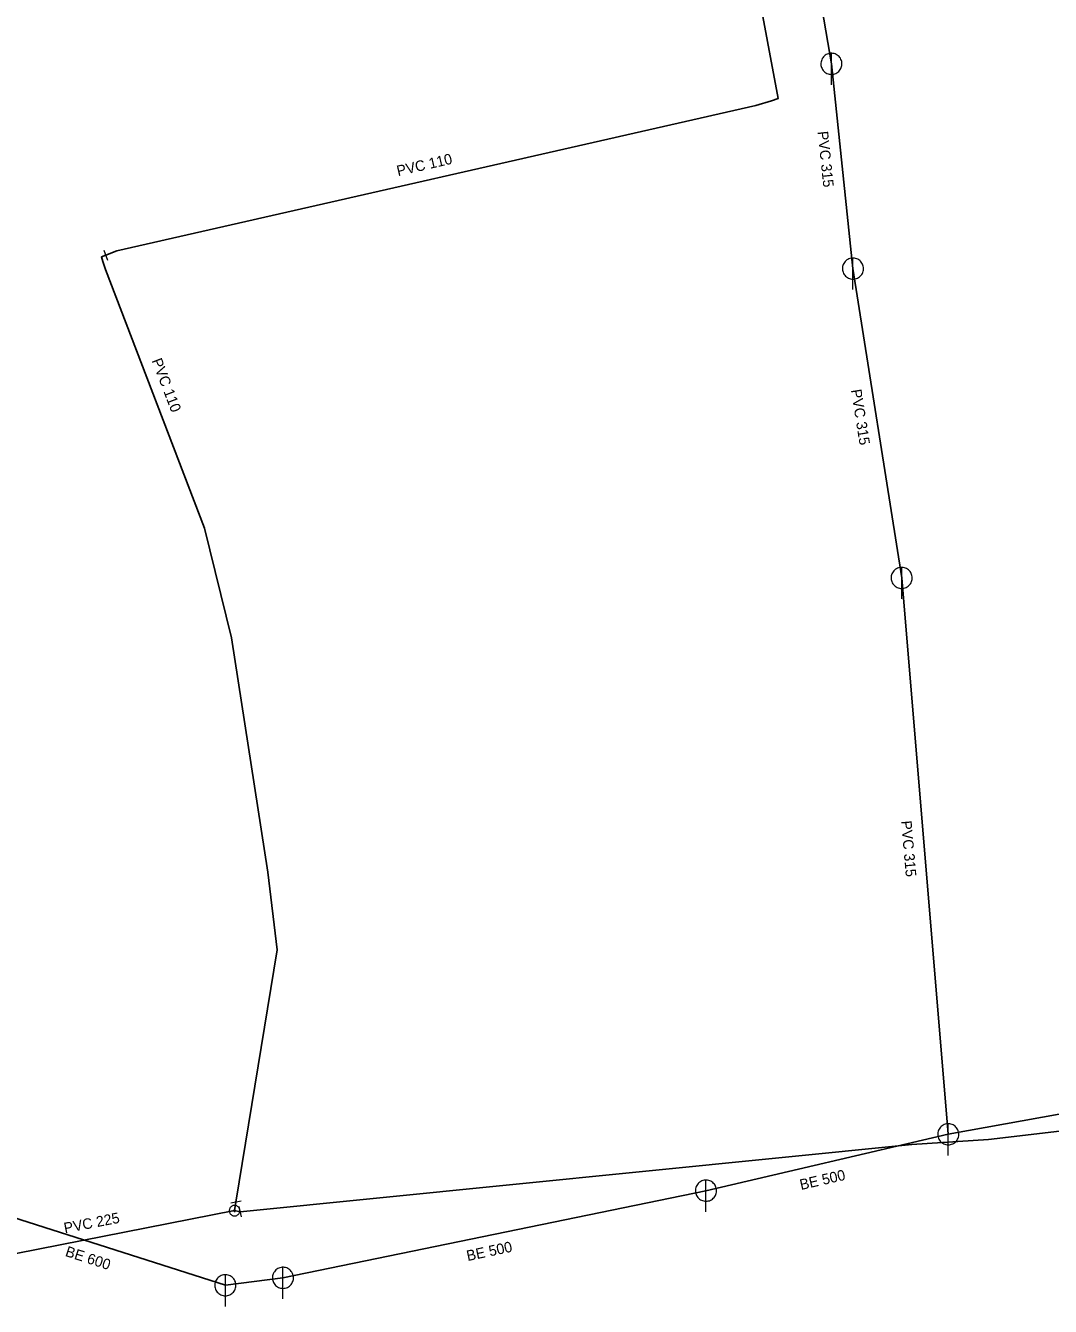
# Model space of a CAD drawing. Extents: x -659250 to -657316, y -997555 to -993684.
# Drawn here: x -658509.7 to -658412.5, y -995131.5 to -995010 of the extents above; entities that cross this region are included whole.
import ezdxf

# ---------------------------------------------------------------- set-up
doc = ezdxf.new("R2010")
doc.units = 0
doc.header["$LTSCALE"] = 0.4
doc.layers.add('1', color=7, linetype='Continuous')
for name, color, linetype, lineweight in [('14', 7, 'Continuous', 25), ('17', 7, 'Continuous', 25), ('22', 7, 'Continuous', 13), ('34', 7, 'Continuous', 13), ('47', 7, 'Continuous', 13)]:
    doc.layers.add(name, color=color, linetype=linetype, lineweight=lineweight)

msp = doc.modelspace()

# ---------------------------------------------------------------- linework, layer by layer
at = {"layer": '14'}
for p, q in [((-658426.627, -995062.379), (-658422.21, -995115.16)), ((-658409.23, -995112.789), (-658422.21, -995115.16)), ((-658422.21, -995115.16), (-658445.181, -995120.506)), ((-658445.181, -995120.506), (-658485.289, -995128.77)), ((-658490.75, -995129.48), (-658514.329, -995121.94)), ((-658485.289, -995128.77), (-658490.75, -995129.48))]:
    msp.add_line(p, q, dxfattribs=at)
msp.add_lwpolyline([(-658439.64, -994974.42), (-658436.844, -994992.774), (-658433.289, -995013.62), (-658431.245, -995033.039), (-658426.627, -995062.379)], dxfattribs=at)
at = {"layer": '17'}
for p, q in [((-658489.879, -995122.4), (-658489.75, -995121.6)), ((-658489.359, -995122.5), (-658489.879, -995122.4))]:
    msp.add_line(p, q, dxfattribs=at)
for points in [[(-658502.09, -995031.762), (-658501.043, -995031.363), (-658440.456, -995017.576), (-658438.978, -995017.125), (-658438.346, -995016.918), (-658448.27, -994963.826), (-658446.439, -994958.989)], [(-658489.75, -995121.6), (-658485.85, -995097.664), (-658486.71, -995090.293), (-658490.155, -995068.059), (-658492.739, -995057.662), (-658502.112, -995033.123), (-658502.373, -995032.366), (-658502.499, -995031.918), (-658502.09, -995031.762)], [(-658259.263, -995047.311), (-658274.545, -995056.438), (-658315.531, -995079.142), (-658388.274, -995112.102), (-658418.381, -995115.664), (-658425.669, -995116.129), (-658489.359, -995122.5)], [(-658554.823, -995129.353), (-658522.98, -995128.039), (-658514.794, -995127.298), (-658489.879, -995122.4)]]:
    msp.add_lwpolyline(points, dxfattribs=at)
at = {"layer": '22'}
for p, q in [((-658433.289, -995015.62), (-658433.288, -995012.62)), ((-658431.246, -995035.04), (-658431.245, -995032.04)), ((-658426.628, -995064.38), (-658426.627, -995061.38)), ((-658422.21, -995117.16), (-658422.209, -995114.16)), ((-658445.181, -995122.506), (-658445.18, -995119.506)), ((-658490.75, -995131.48), (-658490.749, -995128.48)), ((-658485.289, -995130.77), (-658485.288, -995127.77))]:
    msp.add_line(p, q, dxfattribs=at)
for points in [[(-658432.289, -995013.62), (-658432.294, -995013.511), (-658432.312, -995013.403), (-658432.342, -995013.297), (-658432.382, -995013.196), (-658432.434, -995013.099), (-658432.496, -995013.009), (-658432.568, -995012.926), (-658432.648, -995012.852), (-658432.736, -995012.786), (-658432.83, -995012.731), (-658432.93, -995012.686), (-658433.035, -995012.653), (-658433.142, -995012.631), (-658433.251, -995012.621), (-658433.361, -995012.623), (-658433.469, -995012.637), (-658433.576, -995012.662), (-658433.679, -995012.699), (-658433.777, -995012.748), (-658433.869, -995012.806), (-658433.955, -995012.875), (-658434.032, -995012.952), (-658434.101, -995013.038), (-658434.16, -995013.13), (-658434.208, -995013.228), (-658434.245, -995013.331), (-658434.271, -995013.438), (-658434.285, -995013.546), (-658434.288, -995013.656), (-658434.278, -995013.765), (-658434.257, -995013.872), (-658434.223, -995013.976), (-658434.179, -995014.076), (-658434.124, -995014.171), (-658434.058, -995014.259), (-658433.984, -995014.339), (-658433.901, -995014.411), (-658433.811, -995014.473), (-658433.715, -995014.525), (-658433.613, -995014.566), (-658433.508, -995014.596), (-658433.4, -995014.614), (-658433.29, -995014.62), (-658433.181, -995014.614), (-658433.073, -995014.596), (-658432.968, -995014.567), (-658432.866, -995014.526), (-658432.769, -995014.474), (-658432.679, -995014.412), (-658432.596, -995014.341), (-658432.521, -995014.261), (-658432.456, -995014.173), (-658432.4, -995014.079), (-658432.356, -995013.979), (-658432.322, -995013.875), (-658432.3, -995013.767), (-658432.29, -995013.658)], [(-658430.246, -995033.04), (-658430.251, -995032.931), (-658430.269, -995032.823), (-658430.299, -995032.717), (-658430.339, -995032.616), (-658430.391, -995032.519), (-658430.453, -995032.429), (-658430.525, -995032.346), (-658430.605, -995032.272), (-658430.693, -995032.206), (-658430.787, -995032.151), (-658430.887, -995032.106), (-658430.992, -995032.073), (-658431.099, -995032.051), (-658431.208, -995032.041), (-658431.318, -995032.043), (-658431.426, -995032.057), (-658431.533, -995032.082), (-658431.636, -995032.119), (-658431.734, -995032.168), (-658431.826, -995032.226), (-658431.912, -995032.295), (-658431.989, -995032.372), (-658432.058, -995032.458), (-658432.117, -995032.55), (-658432.165, -995032.648), (-658432.202, -995032.751), (-658432.228, -995032.858), (-658432.242, -995032.966), (-658432.245, -995033.076), (-658432.235, -995033.185), (-658432.214, -995033.292), (-658432.18, -995033.396), (-658432.136, -995033.496), (-658432.081, -995033.591), (-658432.015, -995033.679), (-658431.941, -995033.759), (-658431.858, -995033.831), (-658431.768, -995033.893), (-658431.672, -995033.945), (-658431.57, -995033.986), (-658431.465, -995034.016), (-658431.357, -995034.034), (-658431.247, -995034.04), (-658431.138, -995034.034), (-658431.03, -995034.016), (-658430.925, -995033.987), (-658430.823, -995033.946), (-658430.726, -995033.894), (-658430.636, -995033.832), (-658430.553, -995033.761), (-658430.478, -995033.681), (-658430.413, -995033.593), (-658430.357, -995033.499), (-658430.313, -995033.399), (-658430.279, -995033.295), (-658430.257, -995033.187), (-658430.247, -995033.078)], [(-658425.628, -995062.38), (-658425.633, -995062.271), (-658425.651, -995062.163), (-658425.681, -995062.057), (-658425.721, -995061.956), (-658425.773, -995061.859), (-658425.835, -995061.769), (-658425.907, -995061.686), (-658425.987, -995061.612), (-658426.075, -995061.546), (-658426.169, -995061.491), (-658426.269, -995061.446), (-658426.374, -995061.413), (-658426.481, -995061.391), (-658426.59, -995061.381), (-658426.7, -995061.383), (-658426.808, -995061.397), (-658426.915, -995061.422), (-658427.018, -995061.459), (-658427.116, -995061.508), (-658427.208, -995061.566), (-658427.294, -995061.635), (-658427.371, -995061.712), (-658427.44, -995061.798), (-658427.499, -995061.89), (-658427.547, -995061.988), (-658427.584, -995062.091), (-658427.61, -995062.198), (-658427.624, -995062.306), (-658427.627, -995062.416), (-658427.617, -995062.525), (-658427.596, -995062.632), (-658427.562, -995062.736), (-658427.518, -995062.836), (-658427.463, -995062.931), (-658427.397, -995063.019), (-658427.323, -995063.099), (-658427.24, -995063.171), (-658427.15, -995063.233), (-658427.054, -995063.285), (-658426.952, -995063.326), (-658426.847, -995063.356), (-658426.739, -995063.374), (-658426.629, -995063.38), (-658426.52, -995063.374), (-658426.412, -995063.356), (-658426.307, -995063.327), (-658426.205, -995063.286), (-658426.108, -995063.234), (-658426.018, -995063.172), (-658425.935, -995063.101), (-658425.86, -995063.021), (-658425.795, -995062.933), (-658425.739, -995062.839), (-658425.695, -995062.739), (-658425.661, -995062.635), (-658425.639, -995062.527), (-658425.629, -995062.418)], [(-658421.21, -995115.16), (-658421.215, -995115.051), (-658421.233, -995114.943), (-658421.263, -995114.837), (-658421.303, -995114.736), (-658421.355, -995114.639), (-658421.417, -995114.549), (-658421.489, -995114.466), (-658421.569, -995114.392), (-658421.657, -995114.326), (-658421.751, -995114.271), (-658421.851, -995114.226), (-658421.956, -995114.193), (-658422.063, -995114.171), (-658422.172, -995114.161), (-658422.282, -995114.163), (-658422.39, -995114.177), (-658422.497, -995114.202), (-658422.6, -995114.239), (-658422.698, -995114.288), (-658422.79, -995114.346), (-658422.876, -995114.415), (-658422.953, -995114.492), (-658423.022, -995114.578), (-658423.081, -995114.67), (-658423.129, -995114.768), (-658423.166, -995114.871), (-658423.192, -995114.978), (-658423.206, -995115.086), (-658423.209, -995115.196), (-658423.199, -995115.305), (-658423.178, -995115.412), (-658423.144, -995115.516), (-658423.1, -995115.616), (-658423.045, -995115.711), (-658422.979, -995115.799), (-658422.905, -995115.879), (-658422.822, -995115.951), (-658422.732, -995116.013), (-658422.636, -995116.065), (-658422.534, -995116.106), (-658422.429, -995116.136), (-658422.321, -995116.154), (-658422.211, -995116.16), (-658422.102, -995116.154), (-658421.994, -995116.136), (-658421.889, -995116.107), (-658421.787, -995116.066), (-658421.69, -995116.014), (-658421.6, -995115.952), (-658421.517, -995115.881), (-658421.442, -995115.801), (-658421.377, -995115.713), (-658421.321, -995115.619), (-658421.277, -995115.519), (-658421.243, -995115.415), (-658421.221, -995115.307), (-658421.211, -995115.198)], [(-658444.181, -995120.506), (-658444.186, -995120.397), (-658444.204, -995120.289), (-658444.234, -995120.183), (-658444.274, -995120.082), (-658444.326, -995119.985), (-658444.388, -995119.895), (-658444.46, -995119.812), (-658444.54, -995119.738), (-658444.628, -995119.672), (-658444.722, -995119.617), (-658444.822, -995119.572), (-658444.927, -995119.539), (-658445.034, -995119.517), (-658445.143, -995119.507), (-658445.253, -995119.509), (-658445.361, -995119.523), (-658445.468, -995119.548), (-658445.571, -995119.585), (-658445.669, -995119.634), (-658445.761, -995119.692), (-658445.847, -995119.761), (-658445.924, -995119.838), (-658445.993, -995119.924), (-658446.052, -995120.016), (-658446.1, -995120.114), (-658446.137, -995120.217), (-658446.163, -995120.324), (-658446.177, -995120.432), (-658446.18, -995120.542), (-658446.17, -995120.651), (-658446.149, -995120.758), (-658446.115, -995120.862), (-658446.071, -995120.962), (-658446.016, -995121.057), (-658445.95, -995121.145), (-658445.876, -995121.225), (-658445.793, -995121.297), (-658445.703, -995121.359), (-658445.607, -995121.411), (-658445.505, -995121.452), (-658445.4, -995121.482), (-658445.292, -995121.5), (-658445.182, -995121.506), (-658445.073, -995121.5), (-658444.965, -995121.482), (-658444.86, -995121.453), (-658444.758, -995121.412), (-658444.661, -995121.36), (-658444.571, -995121.298), (-658444.488, -995121.227), (-658444.413, -995121.147), (-658444.348, -995121.059), (-658444.292, -995120.965), (-658444.248, -995120.865), (-658444.214, -995120.761), (-658444.192, -995120.653), (-658444.182, -995120.544)], [(-658489.75, -995129.48), (-658489.755, -995129.371), (-658489.773, -995129.263), (-658489.803, -995129.157), (-658489.843, -995129.056), (-658489.895, -995128.959), (-658489.957, -995128.869), (-658490.029, -995128.786), (-658490.109, -995128.712), (-658490.197, -995128.646), (-658490.291, -995128.591), (-658490.391, -995128.546), (-658490.496, -995128.513), (-658490.603, -995128.491), (-658490.712, -995128.481), (-658490.822, -995128.483), (-658490.93, -995128.497), (-658491.037, -995128.522), (-658491.14, -995128.559), (-658491.238, -995128.608), (-658491.33, -995128.666), (-658491.416, -995128.735), (-658491.493, -995128.812), (-658491.562, -995128.898), (-658491.621, -995128.99), (-658491.669, -995129.088), (-658491.706, -995129.191), (-658491.732, -995129.298), (-658491.746, -995129.406), (-658491.749, -995129.516), (-658491.739, -995129.625), (-658491.718, -995129.732), (-658491.684, -995129.836), (-658491.64, -995129.936), (-658491.585, -995130.031), (-658491.519, -995130.119), (-658491.445, -995130.199), (-658491.362, -995130.271), (-658491.272, -995130.333), (-658491.176, -995130.385), (-658491.074, -995130.426), (-658490.969, -995130.456), (-658490.861, -995130.474), (-658490.751, -995130.48), (-658490.642, -995130.474), (-658490.534, -995130.456), (-658490.429, -995130.427), (-658490.327, -995130.386), (-658490.23, -995130.334), (-658490.14, -995130.272), (-658490.057, -995130.201), (-658489.982, -995130.121), (-658489.917, -995130.033), (-658489.861, -995129.939), (-658489.817, -995129.839), (-658489.783, -995129.735), (-658489.761, -995129.627), (-658489.751, -995129.518)], [(-658484.289, -995128.77), (-658484.294, -995128.661), (-658484.312, -995128.553), (-658484.342, -995128.447), (-658484.382, -995128.346), (-658484.434, -995128.249), (-658484.496, -995128.159), (-658484.568, -995128.076), (-658484.648, -995128.002), (-658484.736, -995127.936), (-658484.83, -995127.881), (-658484.93, -995127.836), (-658485.035, -995127.803), (-658485.142, -995127.781), (-658485.251, -995127.771), (-658485.361, -995127.773), (-658485.469, -995127.787), (-658485.576, -995127.812), (-658485.679, -995127.849), (-658485.777, -995127.898), (-658485.869, -995127.956), (-658485.955, -995128.025), (-658486.032, -995128.102), (-658486.101, -995128.188), (-658486.16, -995128.28), (-658486.208, -995128.378), (-658486.245, -995128.481), (-658486.271, -995128.588), (-658486.285, -995128.696), (-658486.288, -995128.806), (-658486.278, -995128.915), (-658486.257, -995129.022), (-658486.223, -995129.126), (-658486.179, -995129.226), (-658486.124, -995129.321), (-658486.058, -995129.409), (-658485.984, -995129.489), (-658485.901, -995129.561), (-658485.811, -995129.623), (-658485.715, -995129.675), (-658485.613, -995129.716), (-658485.508, -995129.746), (-658485.4, -995129.764), (-658485.29, -995129.77), (-658485.181, -995129.764), (-658485.073, -995129.746), (-658484.968, -995129.717), (-658484.866, -995129.676), (-658484.769, -995129.624), (-658484.679, -995129.562), (-658484.596, -995129.491), (-658484.521, -995129.411), (-658484.456, -995129.323), (-658484.4, -995129.229), (-658484.356, -995129.129), (-658484.322, -995129.025), (-658484.3, -995128.917), (-658484.29, -995128.808)]]:
    msp.add_lwpolyline(points, close=True, dxfattribs=at)
at = {"layer": '34'}
for p, q in [((-658502.268, -995031.294), (-658501.912, -995032.229)), ((-658489.258, -995121.507), (-658490.241, -995121.691)), ((-658489.46, -995122.01), (-658489.258, -995122.989))]:
    msp.add_line(p, q, dxfattribs=at)
at = {"layer": '47'}
for points in [[(-658489.379, -995122.4), (-658489.382, -995122.348), (-658489.39, -995122.296), (-658489.404, -995122.246), (-658489.421, -995122.197), (-658489.446, -995122.15), (-658489.475, -995122.106), (-658489.507, -995122.066), (-658489.544, -995122.029), (-658489.585, -995121.996), (-658489.629, -995121.967), (-658489.676, -995121.943), (-658489.725, -995121.925), (-658489.774, -995121.911), (-658489.826, -995121.903), (-658489.879, -995121.9), (-658489.931, -995121.903), (-658489.983, -995121.911), (-658490.034, -995121.925), (-658490.081, -995121.943), (-658490.129, -995121.967), (-658490.173, -995121.996), (-658490.213, -995122.029), (-658490.25, -995122.066), (-658490.284, -995122.106), (-658490.311, -995122.15), (-658490.336, -995122.197), (-658490.355, -995122.246), (-658490.367, -995122.296), (-658490.375, -995122.348), (-658490.379, -995122.4), (-658490.375, -995122.452), (-658490.367, -995122.504), (-658490.355, -995122.555), (-658490.336, -995122.603), (-658490.311, -995122.65), (-658490.284, -995122.694), (-658490.25, -995122.735), (-658490.213, -995122.772), (-658490.173, -995122.805), (-658490.129, -995122.833), (-658490.081, -995122.857), (-658490.034, -995122.876), (-658489.983, -995122.889), (-658489.931, -995122.897), (-658489.879, -995122.9), (-658489.826, -995122.897), (-658489.774, -995122.889), (-658489.725, -995122.876), (-658489.676, -995122.857), (-658489.629, -995122.833), (-658489.585, -995122.805), (-658489.544, -995122.772), (-658489.507, -995122.735), (-658489.475, -995122.694), (-658489.446, -995122.65), (-658489.421, -995122.603), (-658489.404, -995122.555), (-658489.39, -995122.504), (-658489.382, -995122.452)], [(-658489.796, -995122.4), (-658489.796, -995122.391), (-658489.799, -995122.383), (-658489.801, -995122.375), (-658489.804, -995122.367), (-658489.808, -995122.359), (-658489.813, -995122.352), (-658489.818, -995122.345), (-658489.823, -995122.339), (-658489.831, -995122.334), (-658489.838, -995122.329), (-658489.845, -995122.325), (-658489.853, -995122.322), (-658489.862, -995122.32), (-658489.87, -995122.318), (-658489.879, -995122.318), (-658489.887, -995122.318), (-658489.896, -995122.32), (-658489.904, -995122.322), (-658489.912, -995122.325), (-658489.919, -995122.329), (-658489.926, -995122.334), (-658489.934, -995122.339), (-658489.94, -995122.345), (-658489.946, -995122.352), (-658489.95, -995122.359), (-658489.953, -995122.367), (-658489.956, -995122.375), (-658489.958, -995122.383), (-658489.961, -995122.391), (-658489.961, -995122.4), (-658489.961, -995122.409), (-658489.958, -995122.417), (-658489.956, -995122.425), (-658489.953, -995122.433), (-658489.95, -995122.441), (-658489.946, -995122.448), (-658489.94, -995122.455), (-658489.934, -995122.461), (-658489.926, -995122.467), (-658489.919, -995122.471), (-658489.912, -995122.475), (-658489.904, -995122.478), (-658489.896, -995122.48), (-658489.887, -995122.482), (-658489.879, -995122.482), (-658489.87, -995122.482), (-658489.862, -995122.48), (-658489.853, -995122.478), (-658489.845, -995122.475), (-658489.838, -995122.471), (-658489.831, -995122.467), (-658489.823, -995122.461), (-658489.818, -995122.455), (-658489.813, -995122.448), (-658489.808, -995122.441), (-658489.804, -995122.433), (-658489.801, -995122.425), (-658489.799, -995122.417), (-658489.796, -995122.409)]]:
    msp.add_lwpolyline(points, close=True, dxfattribs=at)

# ---------------------------------------------------------------- texts
at = {"layer": '1'}
for s, rotation, p in [('PVC 315 ', 276, (-658434.608, -995020.056)), ('PVC 110 ', 13, (-658474.38, -995024.285)), ('PVC 110 ', 291, (-658497.753, -995041.771)), ('PVC 315 ', 279, (-658431.442, -995044.56)), ('PVC 315 ', 275, (-658426.689, -995085.446)), ('BE 500', 13, (-658436.166, -995120.446)), ('PVC 225 ', 11, (-658505.96, -995124.557)), ('BE 600', 342, (-658506.001, -995126.686)), ('BE 500', 12, (-658467.772, -995127.187))]:
    msp.add_text(s, height=1, rotation=rotation, dxfattribs=at).set_placement(p)

doc.saveas('drawing.dxf')
